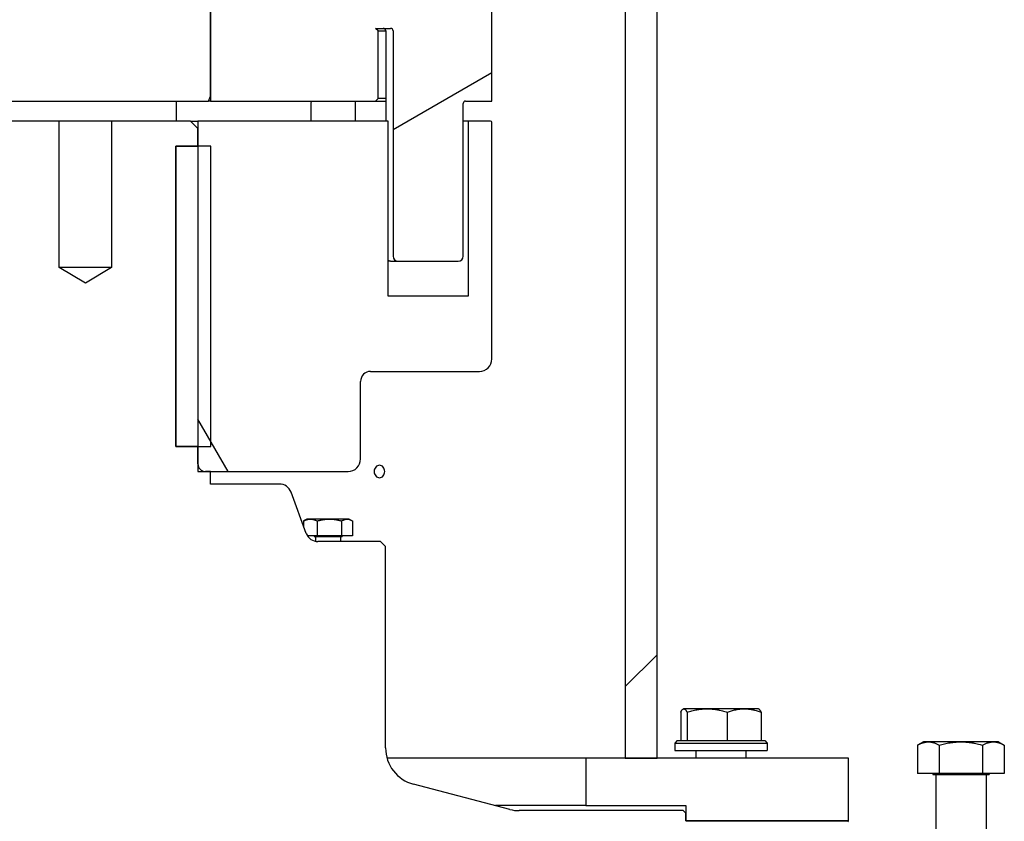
# Model space of a CAD drawing. Extents: x -89225 to 110569, y 13360 to 87647.
# Tile 475 of 478: x 100446 to 100839, y 78260 to 78580. Entities that reach past the tile are written whole.
import ezdxf

# ---------------------------------------------------------------- set-up
doc = ezdxf.new("R2010")
doc.units = 0
doc.layers.add('INSTALLATIE', color=6, linetype='Continuous')

msp = doc.modelspace()

# ---------------------------------------------------------------- hatches: boundary and pattern name
at = {"layer": 'INSTALLATIE'}
h = msp.add_hatch(dxfattribs=at)
h.set_pattern_fill('ANSI31', color=256, scale=2540, angle=0.0002, style=0)
h.set_pattern_definition([(45.0002, (26738.4, 84288.65), (-224.5072, 224.5056), [])])
h.paths.add_polyline_path([(100700.52, 78285.49), (100700.52, 78732.99), (100687.82, 78732.99), (100687.82, 78285.49)])
h.paths.add_polyline_path([(100243.52, 78732.99), (100243.52, 78285.49), (100256.22, 78285.49), (100256.22, 78732.99)])
h = msp.add_hatch(dxfattribs=at)
h.set_pattern_fill('ANSI31', color=256, scale=2540, angle=-14.9998, style=0)
h.set_pattern_definition([(30.00018, (26738.4, 84288.65), (-158.7508, 274.9626), [])])
edge = h.paths.add_edge_path()
edge.add_ellipse((100597.02, 78485.99), major_axis=(0, -2), ratio=1, start_angle=270, end_angle=360)
edge.add_line((100597.02, 78483.99), (100621.02, 78483.99))
edge.add_ellipse((100621.02, 78485.99), major_axis=(2, 0), ratio=1, start_angle=270, end_angle=360)
edge.add_line((100623.02, 78485.99), (100623.02, 78546.99))
edge.add_ellipse((100624.02, 78546.99), major_axis=(0, 1), ratio=1, start_angle=0, end_angle=90, ccw=False)
edge.add_line((100624.02, 78547.99), (100634.52, 78547.99))
edge.add_line((100634.52, 78547.99), (100634.52, 78604.99))
edge.add_line((100634.52, 78604.99), (100582.02, 78604.99))
edge.add_line((100582.02, 78604.99), (100582.02, 78583.99))
edge.add_line((100582.02, 78583.99), (100581.02, 78584.99))
edge.add_line((100581.02, 78584.99), (100581.02, 78684.99))
edge.add_ellipse((100578.02, 78684.99), major_axis=(0, 3), ratio=1, start_angle=270, end_angle=360)
edge.add_line((100578.02, 78687.99), (100522.02, 78687.99))
edge.add_line((100522.02, 78687.99), (100522.02, 78549.99))
edge.add_line((100522.02, 78549.99), (100522.02, 78547.99))
edge.add_line((100522.02, 78547.99), (100588.02, 78547.99))
edge.add_line((100588.02, 78547.99), (100589.02, 78548.99))
edge.add_line((100589.02, 78548.99), (100589.02, 78575.99))
edge.add_line((100589.02, 78575.99), (100588.02, 78576.99))
edge.add_line((100588.02, 78576.99), (100594.02, 78576.99))
edge.add_ellipse((100594.02, 78575.99), major_axis=(1, 0), ratio=1, start_angle=0, end_angle=90, ccw=False)
edge.add_line((100595.02, 78575.99), (100595.02, 78485.99))
edge = h.paths.add_edge_path()
edge.add_ellipse((100347.02, 78485.99), major_axis=(2, 0), ratio=1, start_angle=270, end_angle=360)
edge.add_line((100349.02, 78485.99), (100349.02, 78575.99))
edge.add_ellipse((100350.02, 78575.99), major_axis=(0, 1), ratio=1, start_angle=0, end_angle=90, ccw=False)
edge.add_line((100350.02, 78576.99), (100356.02, 78576.99))
edge.add_line((100356.02, 78576.99), (100355.02, 78575.99))
edge.add_line((100355.02, 78575.99), (100355.02, 78548.99))
edge.add_line((100355.02, 78548.99), (100356.02, 78547.99))
edge.add_line((100356.02, 78547.99), (100422.02, 78547.99))
edge.add_line((100422.02, 78547.99), (100422.02, 78549.99))
edge.add_line((100422.02, 78549.99), (100422.02, 78687.99))
edge.add_line((100422.02, 78687.99), (100366.02, 78687.99))
edge.add_ellipse((100366.02, 78684.99), major_axis=(-3, 0), ratio=1, start_angle=270, end_angle=360)
edge.add_line((100363.02, 78684.99), (100363.02, 78584.99))
edge.add_line((100363.02, 78584.99), (100362.02, 78583.99))
edge.add_line((100362.02, 78583.99), (100362.02, 78604.99))
edge.add_line((100362.02, 78604.99), (100309.52, 78604.99))
edge.add_line((100309.52, 78604.99), (100309.52, 78547.99))
edge.add_line((100309.52, 78547.99), (100320.02, 78547.99))
edge.add_ellipse((100320.02, 78546.99), major_axis=(1, 0), ratio=1, start_angle=0, end_angle=90, ccw=False)
edge.add_line((100321.02, 78546.99), (100321.02, 78485.99))
edge.add_ellipse((100323.02, 78485.99), major_axis=(0, -2), ratio=1, start_angle=270, end_angle=360)
edge.add_line((100323.02, 78483.99), (100347.02, 78483.99))
h = msp.add_hatch(dxfattribs=at)
h.set_pattern_fill('ANSI31', color=256, scale=2540, angle=-105, style=0)
h.set_pattern_definition([(300, (26738.4, 84288.65), (274.963, 158.7501), [])])
edge = h.paths.add_edge_path()
edge.add_line((100351.02, 78469.99), (100319.02, 78469.99))
edge.add_line((100319.02, 78469.99), (100319.02, 78539.99))
edge.add_line((100319.02, 78539.99), (100310.02, 78539.99))
edge.add_ellipse((100310.02, 78539.49), major_axis=(-0.5, 0), ratio=1, start_angle=270, end_angle=360)
edge.add_line((100309.52, 78539.49), (100309.52, 78444.99))
edge.add_ellipse((100314.52, 78444.99), major_axis=(0, -5), ratio=1, start_angle=270, end_angle=360)
edge.add_line((100314.52, 78439.99), (100358.02, 78439.99))
edge.add_ellipse((100358.02, 78435.99), major_axis=(4, 0), ratio=1, start_angle=0, end_angle=90, ccw=False)
edge.add_line((100362.02, 78435.99), (100362.02, 78404.99))
edge.add_ellipse((100367.02, 78404.99), major_axis=(0, -5), ratio=1, start_angle=270, end_angle=360)
edge.add_line((100367.02, 78399.99), (100421.62, 78399.99))
edge.add_line((100421.62, 78399.99), (100421.62, 78539.99))
edge.add_line((100421.62, 78539.99), (100351.02, 78539.99))
edge.add_line((100351.02, 78539.99), (100351.02, 78469.99))
edge = h.paths.add_edge_path()
edge.add_line((100625.02, 78469.99), (100593.02, 78469.99))
edge.add_line((100593.02, 78469.99), (100593.02, 78539.99))
edge.add_line((100593.02, 78539.99), (100517.02, 78539.99))
edge.add_line((100517.02, 78539.99), (100517.02, 78536.99))
edge.add_line((100517.02, 78536.99), (100517.02, 78529.99))
edge.add_line((100517.02, 78529.99), (100517.02, 78409.99))
edge.add_line((100517.02, 78409.99), (100517.02, 78402.99))
edge.add_line((100517.02, 78402.99), (100517.02, 78399.99))
edge.add_line((100517.02, 78399.99), (100520.02, 78399.99))
edge.add_line((100520.02, 78399.99), (100522.02, 78399.99))
edge.add_line((100522.02, 78399.99), (100577.02, 78399.99))
edge.add_ellipse((100577.02, 78404.99), major_axis=(5, 0), ratio=1, start_angle=270, end_angle=360)
edge.add_line((100582.02, 78404.99), (100582.02, 78435.99))
edge.add_ellipse((100586.02, 78435.99), major_axis=(0, 4), ratio=1, start_angle=0, end_angle=90, ccw=False)
edge.add_line((100586.02, 78439.99), (100629.52, 78439.99))
edge.add_ellipse((100629.52, 78444.99), major_axis=(5, 0), ratio=1, start_angle=270, end_angle=360)
edge.add_line((100634.52, 78444.99), (100634.52, 78539.49))
edge.add_ellipse((100634.02, 78539.49), major_axis=(0, 0.5), ratio=1, start_angle=270, end_angle=360)
edge.add_line((100634.02, 78539.99), (100625.02, 78539.99))
edge.add_line((100625.02, 78539.99), (100625.02, 78469.99))
h = msp.add_hatch(dxfattribs=at)
h.set_pattern_fill('ANSI31', color=256, scale=2540, angle=-90, style=0)
h.set_pattern_definition([(315, (26738.4, 84288.65), (224.5064, 224.5064), [])])
h.paths.add_polyline_path([(100522.22, 78529.99), (100517.02, 78529.99), (100508.22, 78529.99), (100508.22, 78409.99), (100517.02, 78409.99), (100522.22, 78409.99)])
h = msp.add_hatch(dxfattribs=at)
h.set_pattern_fill('ANSI31', color=256, scale=2540, angle=15.0002, style=0)
h.set_pattern_definition([(60.00025, (26738.4, 84288.65), (-274.9637, 158.7488), [])])
h.paths.add_polyline_path([(100232.02, 78260.49), (100232.02, 78263.49), (100232.02, 78266.49), (100272.02, 78266.49), (100272.02, 78285.49), (100256.22, 78285.49), (100243.52, 78285.49), (100167.02, 78285.49), (100167.02, 78260.49), (100167.52, 78260.49)])
h.paths.add_polyline_path([(100712.02, 78266.49), (100712.02, 78263.49), (100712.02, 78260.49), (100776.52, 78260.49), (100777.02, 78260.49), (100777.02, 78285.49), (100700.52, 78285.49), (100687.82, 78285.49), (100672.02, 78285.49), (100672.02, 78266.49)])

# ---------------------------------------------------------------- linework, layer by layer
for p, q in [((100522.02, 78549.99), (100522.02, 78757.99)), ((100687.82, 78732.99), (100687.82, 78285.49)), ((100700.52, 78285.49), (100700.52, 78732.99)), ((100522.02, 78687.99), (100522.02, 78547.99)), ((100634.52, 78547.99), (100634.52, 78604.99)), ((100589.02, 78575.99), (100588.02, 78576.99)), ((100588.02, 78576.99), (100594.02, 78576.99)), ((100589.02, 78548.99), (100589.02, 78575.99)), ((100589.02, 78575.99), (100592.07, 78575.99)), ((100592.07, 78575.99), (100592.07, 78539.99)), ((100595.02, 78575.99), (100595.02, 78485.99)), ((100521.29, 78547.99), (100522.02, 78549.99)), ((100588.02, 78547.99), (100589.02, 78548.99)), ((100592.07, 78548.99), (100589.02, 78548.99)), ((100422.74, 78547.99), (100521.29, 78547.99)), ((100508.28, 78547.99), (100508.28, 78539.99)), ((100522.02, 78547.99), (100521.29, 78547.99)), ((100522.02, 78547.99), (100588.02, 78547.99)), ((100562.18, 78546.99), (100562.18, 78539.99)), ((100579.92, 78547.99), (100579.92, 78539.99)), ((100588.02, 78547.99), (100592.07, 78547.99)), ((100623.02, 78485.99), (100623.02, 78546.99)), ((100624.02, 78547.99), (100634.52, 78547.99)), ((100461.52, 78539.99), (100430.02, 78539.99)), ((100461.52, 78481.49), (100461.52, 78539.99)), ((100482.52, 78539.99), (100461.52, 78539.99)), ((100514.02, 78539.99), (100482.52, 78539.99)), ((100482.52, 78539.99), (100482.52, 78481.49)), ((100517.02, 78536.99), (100514.02, 78539.99)), ((100514.02, 78539.99), (100517.02, 78539.99)), ((100593.02, 78539.99), (100517.02, 78539.99)), ((100517.02, 78539.99), (100517.02, 78399.99)), ((100593.02, 78469.99), (100593.02, 78539.99)), ((100625.02, 78539.99), (100623.02, 78539.99)), ((100634.02, 78539.99), (100625.02, 78539.99)), ((100625.02, 78539.99), (100625.02, 78469.99)), ((100634.52, 78444.99), (100634.52, 78539.49)), ((100517.02, 78529.99), (100517.02, 78536.99)), ((100522.22, 78529.99), (100508.22, 78529.99)), ((100508.22, 78529.99), (100508.22, 78409.99)), ((100508.22, 78409.99), (100508.22, 78529.99)), ((100508.22, 78529.99), (100517.02, 78529.99)), ((100522.22, 78409.99), (100522.22, 78529.99)), ((100594.04, 78483.99), (100593.02, 78483.99)), ((100594.04, 78483.99), (100597.02, 78483.99)), ((100597.02, 78483.99), (100621.02, 78483.99)), ((100472.02, 78475.18), (100461.52, 78481.49)), ((100482.52, 78481.49), (100461.52, 78481.49)), ((100482.52, 78481.49), (100472.02, 78475.18)), ((100625.02, 78469.99), (100593.02, 78469.99)), ((100586.02, 78439.99), (100629.52, 78439.99)), ((100582.02, 78404.99), (100582.02, 78435.99)), ((100508.22, 78409.99), (100522.22, 78409.99)), ((100517.02, 78409.99), (100508.22, 78409.99)), ((100517.02, 78402.99), (100517.02, 78409.99)), ((100517.02, 78399.99), (100577.02, 78399.99)), ((100522.02, 78399.99), (100520.02, 78399.99)), ((100522.02, 78394.99), (100522.02, 78399.99)), ((100549.53, 78394.99), (100522.02, 78394.99)), ((100560.31, 78375.26), (100554.22, 78391.72)), ((100559.23, 78380.23), (100559.23, 78378.18)), ((100560.52, 78380.99), (100559.54, 78380.42)), ((100561.95, 78380.99), (100560.52, 78380.99)), ((100569.57, 78380.99), (100561.95, 78380.99)), ((100564.67, 78380.23), (100564.67, 78374.29)), ((100576.64, 78380.99), (100569.57, 78380.99)), ((100574.46, 78380.23), (100574.46, 78374.29)), ((100577.52, 78380.99), (100576.64, 78380.99)), ((100577.52, 78380.99), (100578.51, 78380.42)), ((100578.82, 78380.23), (100578.82, 78374.29)), ((100564.67, 78374.29), (100560.79, 78374.29)), ((100563.42, 78374.29), (100563.42, 78373.99)), ((100563.42, 78373.99), (100574.62, 78373.99)), ((100564.02, 78373.99), (100564.02, 78372.09)), ((100574.46, 78374.29), (100564.67, 78374.29)), ((100590.02, 78371.99), (100565, 78371.99)), ((100574.02, 78373.99), (100574.02, 78371.99)), ((100578.82, 78374.29), (100574.46, 78374.29)), ((100574.62, 78374.29), (100574.62, 78373.99)), ((100592.02, 78369.99), (100590.02, 78371.99)), ((100592.02, 78289.56), (100592.02, 78369.99)), ((100711.08, 78305.19), (100710.92, 78305.1)), ((100711.24, 78305.19), (100711.08, 78305.19)), ((100720.56, 78305.19), (100711.24, 78305.19)), ((100735.4, 78305.19), (100720.56, 78305.19)), ((100741.08, 78305.19), (100735.4, 78305.19)), ((100741.08, 78305.19), (100741.25, 78305.1)), ((100709.98, 78303.85), (100709.98, 78292.49)), ((100712.51, 78303.85), (100712.51, 78292.49)), ((100728.61, 78303.85), (100728.61, 78292.49)), ((100742.19, 78303.85), (100742.19, 78292.49)), ((100708.58, 78292.49), (100707.58, 78291.49)), ((100707.58, 78291.49), (100744.58, 78291.49)), ((100707.58, 78291.49), (100707.58, 78288.49)), ((100708.58, 78292.49), (100743.58, 78292.49)), ((100743.58, 78292.49), (100744.58, 78291.49)), ((100744.58, 78291.49), (100744.58, 78288.49)), ((100807.02, 78291.99), (100804.7, 78290.65)), ((100804.7, 78290.65), (100804.7, 78279.29)), ((100809.03, 78291.99), (100807.02, 78291.99)), ((100822.02, 78291.99), (100809.03, 78291.99)), ((100813.36, 78290.65), (100813.36, 78279.29)), ((100835.01, 78291.99), (100822.02, 78291.99)), ((100830.68, 78290.65), (100830.68, 78279.29)), ((100837.02, 78291.99), (100835.01, 78291.99)), ((100837.02, 78291.99), (100839.34, 78290.65)), ((100839.34, 78290.65), (100839.34, 78279.29)), ((100672.02, 78285.49), (100592.58, 78285.49)), ((100777.02, 78285.49), (100672.02, 78285.49)), ((100672.02, 78285.49), (100672.02, 78266.49)), ((100687.82, 78285.49), (100700.52, 78285.49)), ((100707.58, 78288.49), (100744.58, 78288.49)), ((100716.08, 78288.49), (100716.08, 78285.49)), ((100736.08, 78288.49), (100736.08, 78285.49)), ((100777.02, 78260.49), (100777.02, 78285.49)), ((100813.36, 78279.29), (100804.7, 78279.29)), ((100810.82, 78279.29), (100810.82, 78278.99)), ((100810.82, 78278.99), (100833.22, 78278.99)), ((100812.02, 78278.99), (100812.02, 78225.99)), ((100830.68, 78279.29), (100813.36, 78279.29)), ((100839.34, 78279.29), (100830.68, 78279.29)), ((100832.02, 78278.99), (100832.02, 78225.99)), ((100833.22, 78279.29), (100833.22, 78278.99)), ((100641.65, 78264.98), (100603.21, 78275.05)), ((100672.02, 78266.49), (100635.89, 78266.49)), ((100672.02, 78266.49), (100712.02, 78266.49)), ((100712.02, 78266.49), (100712.02, 78260.49)), ((100711.02, 78264.49), (100645.45, 78264.49)), ((100712.02, 78263.49), (100711.02, 78264.49)), ((100712.02, 78260.49), (100712.02, 78263.49)), ((100776.52, 78260.49), (100712.02, 78260.49)), ((100712.02, 78260.49), (100777.02, 78260.49)), ((100777.02, 78259.99), (100776.52, 78260.49))]:
    msp.add_line(p, q, dxfattribs=at)
for centre, radius, start, end in [((100594.02, 78575.99), 1, 0, 90), ((100624.02, 78546.99), 1, 90, 180), ((100634.02, 78539.49), 0.5, 0, 90), ((100597.02, 78485.99), 2, 180, 270), ((100621.02, 78485.99), 2, 270, 0), ((100629.52, 78444.99), 5, 270, 0), ((100586.02, 78435.99), 4, 90, 180), ((100577.02, 78404.99), 5, 270, 0), ((100520.02, 78402.99), 3, 180, 270), ((100549.53, 78389.99), 5, 20.2826, 90), ((100565, 78376.99), 5, 200.2826, 270), ((100607.02, 78289.56), 15, 180, 255.3112), ((100645.45, 78279.49), 15, 255.3112, 270)]:
    msp.add_arc(centre, radius, start, end, dxfattribs=at)
for points, knots in [([(100592.07, 78575.99), (100592.07, 78576.02), (100592.07, 78576.04), (100592.06, 78576.14), (100592.05, 78576.22), (100592, 78576.39), (100591.95, 78576.49), (100591.84, 78576.66), (100591.76, 78576.73), (100591.6, 78576.86), (100591.51, 78576.91), (100591.32, 78576.97), (100591.22, 78576.99), (100591.12, 78576.99)], [0, 0, 0, 0, 0.0075566, 0.0075566, 0.0303615, 0.0303615, 0.0621507, 0.0621507, 0.0939757, 0.0939757, 0.1271058, 0.1271058, 0.1605171, 0.1605171, 0.1605171, 0.1605171]), ([(100562.46, 78547.99), (100562.45, 78547.97), (100562.42, 78547.94), (100562.37, 78547.85), (100562.34, 78547.79), (100562.28, 78547.65), (100562.26, 78547.57), (100562.21, 78547.39), (100562.2, 78547.28), (100562.18, 78547.12), (100562.18, 78547.05), (100562.18, 78546.99)], [0.0000829, 0.0000829, 0.0000829, 0.0000829, 0.0272764, 0.0272764, 0.0569791, 0.0569791, 0.0864525, 0.0864525, 0.118791, 0.118791, 0.1376787, 0.1376787, 0.1376787, 0.1376787]), ([(100594.04, 78483.99), (100593.84, 78483.99), (100593.62, 78484.02), (100593.28, 78484.14), (100593.14, 78484.2), (100593.02, 78484.28)], [0, 0, 0, 0, 0.0631997, 0.0631997, 0.1084682, 0.1084682, 0.1084682, 0.1084682]), ([(100587.47, 78399.99), (100587.47, 78400.3), (100587.53, 78400.64), (100587.74, 78401.25), (100587.9, 78401.54), (100588.28, 78401.98), (100588.52, 78402.17), (100589.03, 78402.43), (100589.32, 78402.49), (100589.84, 78402.49), (100590.12, 78402.43), (100590.64, 78402.17), (100590.87, 78401.98), (100591.24, 78401.54), (100591.4, 78401.25), (100591.61, 78400.64), (100591.67, 78400.3), (100591.67, 78399.99), (100591.67, 78399.68), (100591.61, 78399.34), (100591.4, 78398.73), (100591.24, 78398.44), (100590.87, 78398), (100590.64, 78397.81), (100590.12, 78397.55), (100589.84, 78397.49), (100589.32, 78397.49), (100589.03, 78397.55), (100588.52, 78397.81), (100588.28, 78398), (100587.9, 78398.44), (100587.74, 78398.73), (100587.53, 78399.34), (100587.47, 78399.68), (100587.47, 78399.99)], [0.753381, 0.753381, 0.753381, 0.753381, 0.847553, 0.847553, 0.941726, 0.941726, 1.035898, 1.035898, 1.130071, 1.130071, 1.224244, 1.224244, 1.318416, 1.318416, 1.412589, 1.412589, 1.506761, 1.506761, 1.506761, 1.600934, 1.600934, 1.695106, 1.695106, 1.789279, 1.789279, 1.883452, 1.883452, 1.977624, 1.977624, 2.071797, 2.071797, 2.165969, 2.165969, 2.260142, 2.260142, 2.260142, 2.260142]), ([(100559.23, 78380.23), (100559.34, 78380.29), (100559.45, 78380.34), (100559.56, 78380.4), (100559.67, 78380.45), (100559.78, 78380.5), (100559.9, 78380.54), (100560.01, 78380.59), (100560.12, 78380.63), (100560.23, 78380.67), (100560.35, 78380.71), (100560.46, 78380.75), (100560.57, 78380.78), (100560.63, 78380.8), (100560.69, 78380.82), (100560.74, 78380.83), (100560.8, 78380.85), (100560.86, 78380.86), (100560.91, 78380.87), (100560.97, 78380.89), (100561.03, 78380.9), (100561.09, 78380.91), (100561.14, 78380.92), (100561.2, 78380.93), (100561.26, 78380.94), (100561.31, 78380.95), (100561.37, 78380.95), (100561.43, 78380.96), (100561.49, 78380.97), (100561.54, 78380.97), (100561.6, 78380.98), (100561.66, 78380.98), (100561.72, 78380.98), (100561.78, 78380.99), (100561.83, 78380.99), (100561.89, 78380.99), (100561.95, 78380.99)], [0, 0, 0, 0, 0.622609, 0.622609, 0.622609, 1.244989, 1.244989, 1.244989, 1.866994, 1.866994, 1.866994, 2.488655, 2.488655, 2.488655, 2.79974, 2.79974, 2.79974, 3.111166, 3.111166, 3.111166, 3.422857, 3.422857, 3.422857, 3.734736, 3.734736, 3.734736, 4.046728, 4.046728, 4.046728, 4.358758, 4.358758, 4.358758, 4.670757, 4.670757, 4.670757, 4.982656, 4.982656, 4.982656, 4.982656]), ([(100561.95, 78380.99), (100562.01, 78380.99), (100562.06, 78380.99), (100562.12, 78380.99), (100562.18, 78380.98), (100562.24, 78380.98), (100562.29, 78380.98), (100562.35, 78380.97), (100562.41, 78380.97), (100562.47, 78380.96), (100562.52, 78380.95), (100562.58, 78380.95), (100562.64, 78380.94), (100562.7, 78380.93), (100562.75, 78380.92), (100562.81, 78380.91), (100562.87, 78380.9), (100562.92, 78380.89), (100562.98, 78380.87), (100563.04, 78380.86), (100563.09, 78380.85), (100563.15, 78380.83), (100563.21, 78380.82), (100563.27, 78380.8), (100563.32, 78380.79), (100563.44, 78380.75), (100563.55, 78380.72), (100563.66, 78380.68), (100563.78, 78380.63), (100563.89, 78380.59), (100564, 78380.54), (100564.22, 78380.45), (100564.45, 78380.35), (100564.67, 78380.23)], [0, 0, 0, 0, 0.311859, 0.311859, 0.311859, 0.6235, 0.6235, 0.6235, 0.934875, 0.934875, 0.934875, 1.245944, 1.245944, 1.245944, 1.55689, 1.55689, 1.55689, 1.867974, 1.867974, 1.867974, 2.179208, 2.179208, 2.179208, 2.49059, 2.49059, 2.49059, 3.113717, 3.113717, 3.113717, 3.737087, 3.737087, 3.737087, 4.982656, 4.982656, 4.982656, 4.982656]), ([(100564.67, 78380.23), (100564.87, 78380.29), (100565.07, 78380.34), (100565.27, 78380.4), (100565.47, 78380.45), (100565.67, 78380.5), (100565.87, 78380.54), (100566.07, 78380.59), (100566.27, 78380.63), (100566.48, 78380.67), (100566.68, 78380.71), (100566.88, 78380.75), (100567.09, 78380.78), (100567.19, 78380.8), (100567.29, 78380.82), (100567.39, 78380.83), (100567.5, 78380.85), (100567.6, 78380.86), (100567.7, 78380.87), (100567.81, 78380.89), (100567.91, 78380.9), (100568.01, 78380.91), (100568.11, 78380.92), (100568.22, 78380.93), (100568.32, 78380.94), (100568.42, 78380.95), (100568.53, 78380.95), (100568.63, 78380.96), (100568.74, 78380.97), (100568.84, 78380.97), (100568.94, 78380.98), (100569.05, 78380.98), (100569.15, 78380.98), (100569.25, 78380.99), (100569.36, 78380.99), (100569.46, 78380.99), (100569.57, 78380.99)], [0, 0, 0, 0, 0.622609, 0.622609, 0.622609, 1.244989, 1.244989, 1.244989, 1.866994, 1.866994, 1.866994, 2.488655, 2.488655, 2.488655, 2.79974, 2.79974, 2.79974, 3.111166, 3.111166, 3.111166, 3.422857, 3.422857, 3.422857, 3.734736, 3.734736, 3.734736, 4.046728, 4.046728, 4.046728, 4.358758, 4.358758, 4.358758, 4.670757, 4.670757, 4.670757, 4.982656, 4.982656, 4.982656, 4.982656]), ([(100569.57, 78380.99), (100569.67, 78380.99), (100569.77, 78380.99), (100569.88, 78380.99), (100569.98, 78380.98), (100570.08, 78380.98), (100570.19, 78380.98), (100570.29, 78380.97), (100570.39, 78380.97), (100570.5, 78380.96), (100570.6, 78380.95), (100570.7, 78380.95), (100570.81, 78380.94), (100570.91, 78380.93), (100571.01, 78380.92), (100571.12, 78380.91), (100571.22, 78380.9), (100571.32, 78380.89), (100571.42, 78380.87), (100571.53, 78380.86), (100571.63, 78380.85), (100571.73, 78380.83), (100571.84, 78380.82), (100571.94, 78380.8), (100572.04, 78380.79), (100572.24, 78380.75), (100572.45, 78380.72), (100572.65, 78380.68), (100572.86, 78380.63), (100573.06, 78380.59), (100573.26, 78380.54), (100573.66, 78380.45), (100574.07, 78380.35), (100574.46, 78380.23)], [0, 0, 0, 0, 0.311859, 0.311859, 0.311859, 0.6235, 0.6235, 0.6235, 0.934875, 0.934875, 0.934875, 1.245944, 1.245944, 1.245944, 1.55689, 1.55689, 1.55689, 1.867974, 1.867974, 1.867974, 2.179208, 2.179208, 2.179208, 2.49059, 2.49059, 2.49059, 3.113717, 3.113717, 3.113717, 3.737087, 3.737087, 3.737087, 4.982656, 4.982656, 4.982656, 4.982656]), ([(100574.46, 78380.23), (100574.64, 78380.35), (100574.82, 78380.45), (100575, 78380.54), (100575.09, 78380.59), (100575.18, 78380.63), (100575.27, 78380.68), (100575.36, 78380.72), (100575.45, 78380.75), (100575.54, 78380.79), (100575.59, 78380.8), (100575.63, 78380.82), (100575.68, 78380.83), (100575.72, 78380.85), (100575.77, 78380.86), (100575.81, 78380.87), (100575.86, 78380.89), (100575.91, 78380.9), (100575.95, 78380.91), (100576, 78380.92), (100576.04, 78380.93), (100576.09, 78380.94), (100576.13, 78380.95), (100576.18, 78380.95), (100576.23, 78380.96), (100576.27, 78380.97), (100576.32, 78380.97), (100576.36, 78380.98), (100576.41, 78380.98), (100576.46, 78380.98), (100576.5, 78380.99), (100576.55, 78380.99), (100576.59, 78380.99), (100576.64, 78380.99)], [0, 0, 0, 0, 1.245569, 1.245569, 1.245569, 1.868939, 1.868939, 1.868939, 2.492066, 2.492066, 2.492066, 2.803448, 2.803448, 2.803448, 3.114682, 3.114682, 3.114682, 3.425766, 3.425766, 3.425766, 3.736712, 3.736712, 3.736712, 4.047781, 4.047781, 4.047781, 4.359156, 4.359156, 4.359156, 4.670797, 4.670797, 4.670797, 4.982656, 4.982656, 4.982656, 4.982656]), ([(100576.64, 78380.99), (100576.69, 78380.99), (100576.73, 78380.99), (100576.78, 78380.99), (100576.83, 78380.98), (100576.87, 78380.98), (100576.92, 78380.98), (100576.96, 78380.97), (100577.01, 78380.97), (100577.06, 78380.96), (100577.1, 78380.95), (100577.15, 78380.95), (100577.19, 78380.94), (100577.24, 78380.93), (100577.29, 78380.92), (100577.33, 78380.91), (100577.38, 78380.9), (100577.42, 78380.89), (100577.47, 78380.87), (100577.51, 78380.86), (100577.56, 78380.85), (100577.61, 78380.83), (100577.65, 78380.82), (100577.7, 78380.8), (100577.74, 78380.78), (100577.83, 78380.75), (100577.92, 78380.71), (100578.01, 78380.67), (100578.1, 78380.63), (100578.19, 78380.59), (100578.28, 78380.54), (100578.37, 78380.5), (100578.46, 78380.45), (100578.55, 78380.4), (100578.64, 78380.34), (100578.73, 78380.29), (100578.82, 78380.23)], [0, 0, 0, 0, 0.311899, 0.311899, 0.311899, 0.623898, 0.623898, 0.623898, 0.935928, 0.935928, 0.935928, 1.24792, 1.24792, 1.24792, 1.559799, 1.559799, 1.559799, 1.87149, 1.87149, 1.87149, 2.182916, 2.182916, 2.182916, 2.494001, 2.494001, 2.494001, 3.115662, 3.115662, 3.115662, 3.737667, 3.737667, 3.737667, 4.360047, 4.360047, 4.360047, 4.982656, 4.982656, 4.982656, 4.982656]), ([(100709.98, 78303.85), (100710.03, 78303.95), (100710.08, 78304.05), (100710.13, 78304.14), (100710.19, 78304.23), (100710.24, 78304.32), (100710.29, 78304.4), (100710.34, 78304.49), (100710.39, 78304.56), (100710.45, 78304.63), (100710.5, 78304.7), (100710.55, 78304.77), (100710.6, 78304.83), (100710.63, 78304.86), (100710.66, 78304.88), (100710.68, 78304.91), (100710.71, 78304.94), (100710.74, 78304.96), (100710.76, 78304.98), (100710.79, 78305.01), (100710.82, 78305.03), (100710.84, 78305.05), (100710.87, 78305.06), (100710.9, 78305.08), (100710.92, 78305.1), (100710.95, 78305.11), (100710.98, 78305.13), (100711, 78305.14), (100711.03, 78305.15), (100711.06, 78305.16), (100711.08, 78305.17), (100711.11, 78305.17), (100711.14, 78305.18), (100711.16, 78305.18), (100711.19, 78305.19), (100711.22, 78305.19), (100711.24, 78305.19)], [0, 0, 0, 0, 1.098722, 1.098722, 1.098722, 2.19704, 2.19704, 2.19704, 3.294696, 3.294696, 3.294696, 4.391745, 4.391745, 4.391745, 4.940718, 4.940718, 4.940718, 5.490293, 5.490293, 5.490293, 6.040336, 6.040336, 6.040336, 6.590711, 6.590711, 6.590711, 7.141284, 7.141284, 7.141284, 7.691926, 7.691926, 7.691926, 8.242512, 8.242512, 8.242512, 8.792922, 8.792922, 8.792922, 8.792922]), ([(100711.24, 78305.19), (100711.27, 78305.19), (100711.3, 78305.19), (100711.32, 78305.18), (100711.35, 78305.18), (100711.38, 78305.17), (100711.4, 78305.17), (100711.43, 78305.16), (100711.46, 78305.15), (100711.48, 78305.14), (100711.51, 78305.13), (100711.54, 78305.11), (100711.56, 78305.1), (100711.59, 78305.08), (100711.62, 78305.07), (100711.64, 78305.05), (100711.67, 78305.03), (100711.7, 78305.01), (100711.72, 78304.98), (100711.75, 78304.96), (100711.78, 78304.94), (100711.8, 78304.91), (100711.83, 78304.89), (100711.86, 78304.86), (100711.88, 78304.83), (100711.91, 78304.8), (100711.94, 78304.77), (100711.96, 78304.74), (100711.99, 78304.7), (100712.01, 78304.67), (100712.04, 78304.63), (100712.09, 78304.56), (100712.15, 78304.49), (100712.2, 78304.4), (100712.25, 78304.32), (100712.3, 78304.23), (100712.35, 78304.14), (100712.41, 78304.05), (100712.46, 78303.95), (100712.51, 78303.85)], [0, 0, 0, 0, 0.550339, 0.550339, 0.550339, 1.100293, 1.100293, 1.100293, 1.649779, 1.649779, 1.649779, 2.198725, 2.198725, 2.198725, 2.747453, 2.747453, 2.747453, 3.296425, 3.296425, 3.296425, 3.845662, 3.845662, 3.845662, 4.395159, 4.395159, 4.395159, 4.944887, 4.944887, 4.944887, 5.494795, 5.494795, 5.494795, 6.594859, 6.594859, 6.594859, 7.694578, 7.694578, 7.694578, 8.792922, 8.792922, 8.792922, 8.792922]), ([(100712.51, 78303.85), (100712.84, 78303.95), (100713.16, 78304.05), (100713.49, 78304.14), (100713.82, 78304.23), (100714.15, 78304.32), (100714.49, 78304.4), (100714.82, 78304.49), (100715.15, 78304.56), (100715.48, 78304.63), (100715.82, 78304.7), (100716.15, 78304.77), (100716.49, 78304.83), (100716.65, 78304.86), (100716.82, 78304.88), (100716.99, 78304.91), (100717.16, 78304.94), (100717.33, 78304.96), (100717.5, 78304.98), (100717.67, 78305.01), (100717.84, 78305.03), (100718.01, 78305.05), (100718.18, 78305.06), (100718.35, 78305.08), (100718.52, 78305.1), (100718.69, 78305.11), (100718.86, 78305.13), (100719.03, 78305.14), (100719.2, 78305.15), (100719.37, 78305.16), (100719.54, 78305.17), (100719.71, 78305.17), (100719.88, 78305.18), (100720.05, 78305.18), (100720.22, 78305.19), (100720.39, 78305.19), (100720.56, 78305.19)], [0, 0, 0, 0, 1.098722, 1.098722, 1.098722, 2.19704, 2.19704, 2.19704, 3.294696, 3.294696, 3.294696, 4.391745, 4.391745, 4.391745, 4.940718, 4.940718, 4.940718, 5.490293, 5.490293, 5.490293, 6.040336, 6.040336, 6.040336, 6.590711, 6.590711, 6.590711, 7.141284, 7.141284, 7.141284, 7.691926, 7.691926, 7.691926, 8.242512, 8.242512, 8.242512, 8.792922, 8.792922, 8.792922, 8.792922]), ([(100720.56, 78305.19), (100720.73, 78305.19), (100720.9, 78305.19), (100721.07, 78305.18), (100721.24, 78305.18), (100721.41, 78305.17), (100721.58, 78305.17), (100721.75, 78305.16), (100721.92, 78305.15), (100722.09, 78305.14), (100722.26, 78305.13), (100722.43, 78305.11), (100722.6, 78305.1), (100722.77, 78305.08), (100722.94, 78305.07), (100723.11, 78305.05), (100723.28, 78305.03), (100723.45, 78305.01), (100723.62, 78304.98), (100723.79, 78304.96), (100723.96, 78304.94), (100724.12, 78304.91), (100724.29, 78304.89), (100724.46, 78304.86), (100724.63, 78304.83), (100724.8, 78304.8), (100724.96, 78304.77), (100725.13, 78304.74), (100725.3, 78304.7), (100725.47, 78304.67), (100725.64, 78304.63), (100725.97, 78304.56), (100726.3, 78304.49), (100726.64, 78304.4), (100726.97, 78304.32), (100727.3, 78304.23), (100727.63, 78304.14), (100727.96, 78304.05), (100728.29, 78303.95), (100728.61, 78303.85)], [0, 0, 0, 0, 0.550339, 0.550339, 0.550339, 1.100293, 1.100293, 1.100293, 1.649779, 1.649779, 1.649779, 2.198725, 2.198725, 2.198725, 2.747453, 2.747453, 2.747453, 3.296425, 3.296425, 3.296425, 3.845662, 3.845662, 3.845662, 4.395159, 4.395159, 4.395159, 4.944887, 4.944887, 4.944887, 5.494795, 5.494795, 5.494795, 6.594859, 6.594859, 6.594859, 7.694578, 7.694578, 7.694578, 8.792922, 8.792922, 8.792922, 8.792922]), ([(100728.61, 78303.85), (100728.89, 78303.95), (100729.17, 78304.05), (100729.44, 78304.14), (100729.72, 78304.23), (100730, 78304.32), (100730.28, 78304.4), (100730.56, 78304.49), (100730.84, 78304.56), (100731.12, 78304.63), (100731.4, 78304.7), (100731.68, 78304.77), (100731.97, 78304.83), (100732.11, 78304.86), (100732.25, 78304.88), (100732.39, 78304.91), (100732.53, 78304.94), (100732.68, 78304.96), (100732.82, 78304.98), (100732.96, 78305.01), (100733.1, 78305.03), (100733.25, 78305.05), (100733.39, 78305.06), (100733.53, 78305.08), (100733.68, 78305.1), (100733.82, 78305.11), (100733.96, 78305.13), (100734.11, 78305.14), (100734.25, 78305.15), (100734.39, 78305.16), (100734.54, 78305.17), (100734.68, 78305.17), (100734.82, 78305.18), (100734.97, 78305.18), (100735.11, 78305.19), (100735.26, 78305.19), (100735.4, 78305.19)], [0, 0, 0, 0, 1.098722, 1.098722, 1.098722, 2.19704, 2.19704, 2.19704, 3.294696, 3.294696, 3.294696, 4.391745, 4.391745, 4.391745, 4.940718, 4.940718, 4.940718, 5.490293, 5.490293, 5.490293, 6.040336, 6.040336, 6.040336, 6.590711, 6.590711, 6.590711, 7.141284, 7.141284, 7.141284, 7.691926, 7.691926, 7.691926, 8.242512, 8.242512, 8.242512, 8.792922, 8.792922, 8.792922, 8.792922]), ([(100735.4, 78305.19), (100735.54, 78305.19), (100735.69, 78305.19), (100735.83, 78305.18), (100735.97, 78305.18), (100736.12, 78305.17), (100736.26, 78305.17), (100736.41, 78305.16), (100736.55, 78305.15), (100736.69, 78305.14), (100736.83, 78305.13), (100736.98, 78305.11), (100737.12, 78305.1), (100737.26, 78305.08), (100737.41, 78305.07), (100737.55, 78305.05), (100737.69, 78305.03), (100737.83, 78305.01), (100737.98, 78304.98), (100738.12, 78304.96), (100738.26, 78304.94), (100738.4, 78304.91), (100738.55, 78304.89), (100738.69, 78304.86), (100738.83, 78304.83), (100738.97, 78304.8), (100739.11, 78304.77), (100739.25, 78304.74), (100739.39, 78304.7), (100739.54, 78304.67), (100739.68, 78304.63), (100739.96, 78304.56), (100740.24, 78304.49), (100740.52, 78304.4), (100740.8, 78304.32), (100741.08, 78304.23), (100741.36, 78304.14), (100741.63, 78304.05), (100741.91, 78303.95), (100742.19, 78303.85)], [0, 0, 0, 0, 0.550339, 0.550339, 0.550339, 1.100293, 1.100293, 1.100293, 1.649779, 1.649779, 1.649779, 2.198725, 2.198725, 2.198725, 2.747452, 2.747452, 2.747452, 3.296425, 3.296425, 3.296425, 3.845662, 3.845662, 3.845662, 4.395159, 4.395159, 4.395159, 4.944887, 4.944887, 4.944887, 5.494795, 5.494795, 5.494795, 6.594859, 6.594859, 6.594859, 7.694578, 7.694578, 7.694578, 8.792922, 8.792922, 8.792922, 8.792922]), ([(100742.19, 78303.85), (100742.14, 78303.95), (100742.08, 78304.05), (100742.03, 78304.14), (100741.98, 78304.23), (100741.93, 78304.32), (100741.88, 78304.4), (100741.82, 78304.49), (100741.77, 78304.56), (100741.72, 78304.63), (100741.69, 78304.67), (100741.67, 78304.7), (100741.64, 78304.74), (100741.61, 78304.77), (100741.59, 78304.8), (100741.56, 78304.83), (100741.53, 78304.86), (100741.51, 78304.89), (100741.48, 78304.91), (100741.46, 78304.94), (100741.43, 78304.96), (100741.4, 78304.98), (100741.38, 78305.01), (100741.35, 78305.03), (100741.32, 78305.05), (100741.3, 78305.06), (100741.27, 78305.08), (100741.25, 78305.1)], [0, 0, 0, 0, 1.098345, 1.098345, 1.098345, 2.198064, 2.198064, 2.198064, 3.298127, 3.298127, 3.298127, 3.848036, 3.848036, 3.848036, 4.397764, 4.397764, 4.397764, 4.94726, 4.94726, 4.94726, 5.496498, 5.496498, 5.496498, 6.04547, 6.04547, 6.04547, 6.57549, 6.57549, 6.57549, 6.57549]), ([(100804.7, 78290.65), (100804.87, 78290.75), (100805.05, 78290.85), (100805.22, 78290.94), (100805.4, 78291.03), (100805.58, 78291.12), (100805.76, 78291.2), (100805.94, 78291.29), (100806.12, 78291.36), (100806.3, 78291.43), (100806.39, 78291.47), (100806.48, 78291.5), (100806.57, 78291.54), (100806.66, 78291.57), (100806.75, 78291.6), (100806.84, 78291.63), (100806.93, 78291.66), (100807.02, 78291.69), (100807.11, 78291.71), (100807.2, 78291.74), (100807.29, 78291.76), (100807.38, 78291.78), (100807.47, 78291.81), (100807.56, 78291.83), (100807.65, 78291.85), (100807.75, 78291.87), (100807.84, 78291.88), (100807.93, 78291.9), (100808.02, 78291.91), (100808.11, 78291.93), (100808.2, 78291.94), (100808.29, 78291.95), (100808.38, 78291.96), (100808.48, 78291.97), (100808.57, 78291.97), (100808.66, 78291.98), (100808.75, 78291.98), (100808.84, 78291.99), (100808.93, 78291.99), (100809.03, 78291.99)], [0, 0, 0, 0, 1.098345, 1.098345, 1.098345, 2.198064, 2.198064, 2.198064, 3.298127, 3.298127, 3.298127, 3.848036, 3.848036, 3.848036, 4.397764, 4.397764, 4.397764, 4.94726, 4.94726, 4.94726, 5.496498, 5.496498, 5.496498, 6.04547, 6.04547, 6.04547, 6.594198, 6.594198, 6.594198, 7.143144, 7.143144, 7.143144, 7.692629, 7.692629, 7.692629, 8.242584, 8.242584, 8.242584, 8.792922, 8.792922, 8.792922, 8.792922]), ([(100809.03, 78291.99), (100809.12, 78291.99), (100809.21, 78291.99), (100809.3, 78291.98), (100809.39, 78291.98), (100809.48, 78291.97), (100809.58, 78291.97), (100809.67, 78291.96), (100809.76, 78291.95), (100809.85, 78291.94), (100809.94, 78291.93), (100810.03, 78291.91), (100810.13, 78291.9), (100810.22, 78291.88), (100810.31, 78291.86), (100810.4, 78291.85), (100810.49, 78291.83), (100810.58, 78291.81), (100810.67, 78291.78), (100810.76, 78291.76), (100810.85, 78291.74), (100810.94, 78291.71), (100811.04, 78291.68), (100811.13, 78291.66), (100811.22, 78291.63), (100811.4, 78291.57), (100811.58, 78291.5), (100811.76, 78291.43), (100811.94, 78291.36), (100812.11, 78291.29), (100812.29, 78291.2), (100812.47, 78291.12), (100812.65, 78291.03), (100812.83, 78290.94), (100813, 78290.85), (100813.18, 78290.75), (100813.36, 78290.65)], [0, 0, 0, 0, 0.55041, 0.55041, 0.55041, 1.100996, 1.100996, 1.100996, 1.651638, 1.651638, 1.651638, 2.202212, 2.202212, 2.202212, 2.752587, 2.752587, 2.752587, 3.302629, 3.302629, 3.302629, 3.852205, 3.852205, 3.852205, 4.401178, 4.401178, 4.401178, 5.498227, 5.498227, 5.498227, 6.595882, 6.595882, 6.595882, 7.6942, 7.6942, 7.6942, 8.792922, 8.792922, 8.792922, 8.792922]), ([(100813.36, 78290.65), (100813.71, 78290.75), (100814.06, 78290.85), (100814.41, 78290.94), (100814.77, 78291.03), (100815.12, 78291.12), (100815.48, 78291.2), (100815.84, 78291.29), (100816.2, 78291.36), (100816.55, 78291.43), (100816.91, 78291.5), (100817.27, 78291.57), (100817.63, 78291.63), (100817.81, 78291.66), (100818, 78291.68), (100818.18, 78291.71), (100818.36, 78291.74), (100818.54, 78291.76), (100818.72, 78291.78), (100818.9, 78291.81), (100819.09, 78291.83), (100819.27, 78291.85), (100819.45, 78291.86), (100819.63, 78291.88), (100819.82, 78291.9), (100820, 78291.91), (100820.18, 78291.93), (100820.37, 78291.94), (100820.55, 78291.95), (100820.73, 78291.96), (100820.92, 78291.97), (100821.1, 78291.97), (100821.28, 78291.98), (100821.47, 78291.98), (100821.65, 78291.99), (100821.83, 78291.99), (100822.02, 78291.99)], [0, 0, 0, 0, 1.098722, 1.098722, 1.098722, 2.19704, 2.19704, 2.19704, 3.294696, 3.294696, 3.294696, 4.391745, 4.391745, 4.391745, 4.940718, 4.940718, 4.940718, 5.490293, 5.490293, 5.490293, 6.040336, 6.040336, 6.040336, 6.590711, 6.590711, 6.590711, 7.141284, 7.141284, 7.141284, 7.691926, 7.691926, 7.691926, 8.242512, 8.242512, 8.242512, 8.792922, 8.792922, 8.792922, 8.792922]), ([(100822.02, 78291.99), (100822.2, 78291.99), (100822.38, 78291.99), (100822.57, 78291.98), (100822.75, 78291.98), (100822.93, 78291.97), (100823.12, 78291.97), (100823.3, 78291.96), (100823.48, 78291.95), (100823.66, 78291.94), (100823.85, 78291.93), (100824.03, 78291.91), (100824.21, 78291.9), (100824.39, 78291.88), (100824.58, 78291.87), (100824.76, 78291.85), (100824.94, 78291.83), (100825.12, 78291.81), (100825.3, 78291.78), (100825.49, 78291.76), (100825.67, 78291.74), (100825.85, 78291.71), (100826.03, 78291.69), (100826.21, 78291.66), (100826.39, 78291.63), (100826.57, 78291.6), (100826.75, 78291.57), (100826.93, 78291.54), (100827.11, 78291.5), (100827.29, 78291.47), (100827.47, 78291.43), (100827.83, 78291.36), (100828.19, 78291.29), (100828.55, 78291.2), (100828.91, 78291.12), (100829.26, 78291.03), (100829.62, 78290.94), (100829.97, 78290.85), (100830.32, 78290.75), (100830.68, 78290.65)], [0, 0, 0, 0, 0.550339, 0.550339, 0.550339, 1.100293, 1.100293, 1.100293, 1.649779, 1.649779, 1.649779, 2.198725, 2.198725, 2.198725, 2.747453, 2.747453, 2.747453, 3.296425, 3.296425, 3.296425, 3.845662, 3.845662, 3.845662, 4.395159, 4.395159, 4.395159, 4.944887, 4.944887, 4.944887, 5.494795, 5.494795, 5.494795, 6.594859, 6.594859, 6.594859, 7.694578, 7.694578, 7.694578, 8.792922, 8.792922, 8.792922, 8.792922]), ([(100830.68, 78290.65), (100830.85, 78290.75), (100831.03, 78290.85), (100831.21, 78290.94), (100831.38, 78291.03), (100831.56, 78291.12), (100831.74, 78291.2), (100831.92, 78291.29), (100832.1, 78291.36), (100832.28, 78291.43), (100832.45, 78291.5), (100832.63, 78291.57), (100832.82, 78291.63), (100832.91, 78291.66), (100833, 78291.68), (100833.09, 78291.71), (100833.18, 78291.74), (100833.27, 78291.76), (100833.36, 78291.78), (100833.45, 78291.81), (100833.54, 78291.83), (100833.63, 78291.85), (100833.72, 78291.86), (100833.81, 78291.88), (100833.91, 78291.9), (100834, 78291.91), (100834.09, 78291.93), (100834.18, 78291.94), (100834.27, 78291.95), (100834.36, 78291.96), (100834.46, 78291.97), (100834.55, 78291.97), (100834.64, 78291.98), (100834.73, 78291.98), (100834.82, 78291.99), (100834.91, 78291.99), (100835.01, 78291.99)], [0, 0, 0, 0, 1.098722, 1.098722, 1.098722, 2.19704, 2.19704, 2.19704, 3.294696, 3.294696, 3.294696, 4.391745, 4.391745, 4.391745, 4.940718, 4.940718, 4.940718, 5.490293, 5.490293, 5.490293, 6.040336, 6.040336, 6.040336, 6.590711, 6.590711, 6.590711, 7.141284, 7.141284, 7.141284, 7.691926, 7.691926, 7.691926, 8.242512, 8.242512, 8.242512, 8.792922, 8.792922, 8.792922, 8.792922]), ([(100835.01, 78291.99), (100835.1, 78291.99), (100835.19, 78291.99), (100835.28, 78291.98), (100835.37, 78291.98), (100835.46, 78291.97), (100835.56, 78291.97), (100835.65, 78291.96), (100835.74, 78291.95), (100835.83, 78291.94), (100835.92, 78291.93), (100836.01, 78291.91), (100836.1, 78291.9), (100836.2, 78291.88), (100836.29, 78291.87), (100836.38, 78291.85), (100836.47, 78291.83), (100836.56, 78291.81), (100836.65, 78291.78), (100836.74, 78291.76), (100836.83, 78291.74), (100836.92, 78291.71), (100837.01, 78291.69), (100837.1, 78291.66), (100837.19, 78291.63), (100837.28, 78291.6), (100837.37, 78291.57), (100837.46, 78291.54), (100837.56, 78291.5), (100837.65, 78291.47), (100837.74, 78291.43), (100837.91, 78291.36), (100838.09, 78291.29), (100838.27, 78291.2), (100838.45, 78291.12), (100838.63, 78291.03), (100838.81, 78290.94), (100838.98, 78290.85), (100839.16, 78290.75), (100839.34, 78290.65)], [0, 0, 0, 0, 0.550339, 0.550339, 0.550339, 1.100293, 1.100293, 1.100293, 1.649779, 1.649779, 1.649779, 2.198725, 2.198725, 2.198725, 2.747453, 2.747453, 2.747453, 3.296425, 3.296425, 3.296425, 3.845662, 3.845662, 3.845662, 4.395159, 4.395159, 4.395159, 4.944887, 4.944887, 4.944887, 5.494795, 5.494795, 5.494795, 6.594859, 6.594859, 6.594859, 7.694578, 7.694578, 7.694578, 8.792922, 8.792922, 8.792922, 8.792922])]:
    msp.add_open_spline(points, degree=3, knots=knots, dxfattribs=at)
msp.add_open_spline([(100559.54, 78380.42), (100559.43, 78380.36), (100559.33, 78380.3), (100559.23, 78380.23)], degree=3, dxfattribs=at)

doc.saveas('drawing.dxf')
